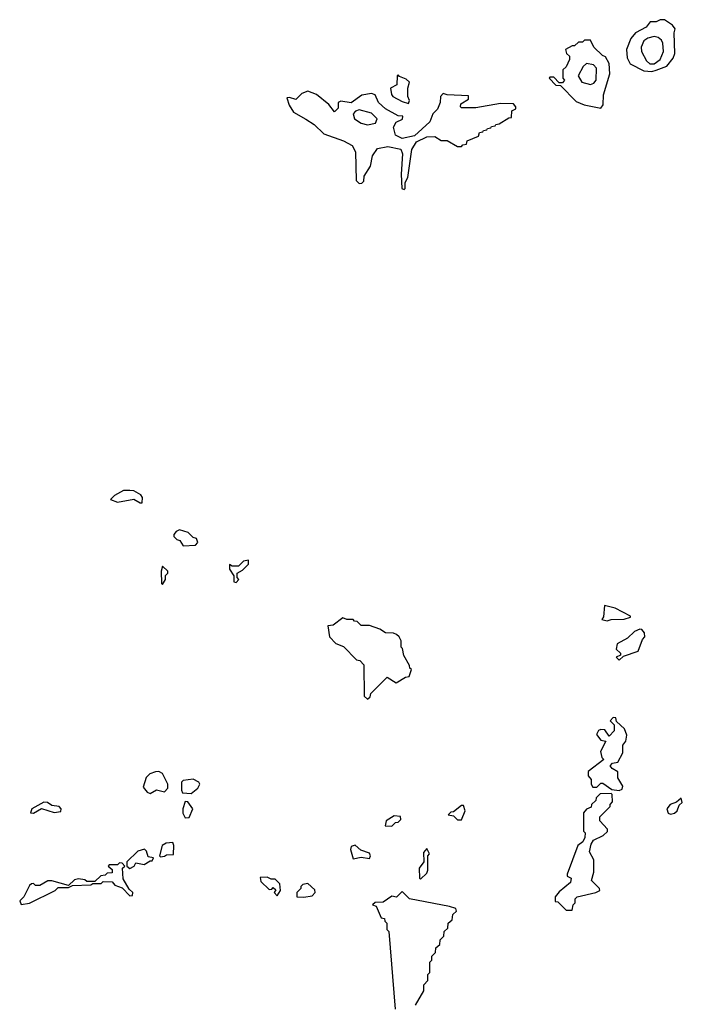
# Model space of a CAD drawing. Extents: x 2889633 to 3052318, y 540750 to 918690.
# Tile 416 of 656: x 3040068 to 3043302, y 717209 to 722020. Entities that reach past the tile are written whole.
import ezdxf

# ---------------------------------------------------------------- set-up
doc = ezdxf.new("R2010")
doc.units = 0

msp = doc.modelspace()

# ---------------------------------------------------------------- linework, layer by layer
at = {"layer": '0CON02XD'}
for points in [[(3043153.6, 721766.4), (3043175, 721773.3), (3043227, 721793), (3043258.3, 721831.7), (3043266.7, 721855), (3043263.3, 721955), (3043267.5, 721975), (3043255, 721992.5), (3043215, 722020), (3043195, 722020), (3043175, 722010), (3043145, 722010), (3043126.1, 721983.9), (3043073.6, 721956.4), (3043051.7, 721928.3), (3043030, 721875), (3043033.6, 721833.6), (3043047.5, 721805), (3043115, 721770), (3043153.6, 721766.4)], [(3042905, 721587.5), (3042916.4, 721603.6), (3042917, 721653), (3042948.8, 721755), (3042946.1, 721806.1), (3042928.3, 721838.3), (3042912.5, 721845), (3042870, 721885), (3042855, 721920), (3042825, 721920), (3042815, 721910), (3042795, 721910), (3042777, 721893), (3042765, 721892.5), (3042732.5, 721875), (3042737.5, 721855), (3042751.7, 721841.7), (3042752.5, 721825), (3042735, 721790), (3042720, 721775), (3042720, 721735), (3042727.5, 721725), (3042718.3, 721711.7), (3042701.7, 721711.7), (3042675, 721740), (3042655, 721740), (3042653.3, 721735), (3042685, 721700), (3042708.3, 721698.3), (3042785, 721620), (3042823.6, 721603.6), (3042905, 721587.5)], [(3043165, 721804.3), (3043194.3, 721825.7), (3043210, 721865), (3043208, 721905), (3043200.5, 721920.4), (3043185, 721933.8), (3043165, 721938), (3043135, 721930), (3043115, 721916.2), (3043101.2, 721885), (3043104.1, 721864.1), (3043128.3, 721818.3), (3043144.4, 721804.4), (3043165, 721804.3)], [(3042855, 721703.3), (3042870.5, 721709.6), (3042882, 721725), (3042883.8, 721783.8), (3042869.5, 721799.6), (3042835, 721806.2), (3042818.3, 721791.7), (3042793.3, 721745), (3042812.5, 721715), (3042855, 721703.3)], [(3041965, 721610), (3041970, 721625), (3041962.5, 721645), (3041962.5, 721685), (3041970, 721715), (3041955, 721730), (3041921.7, 721741.7), (3041915, 721750), (3041910, 721745), (3041908.3, 721701.7), (3041877.5, 721685), (3041882.5, 721655), (3041890, 721645), (3041935, 721620), (3041965, 721610)], [(3041945, 721190), (3041950, 721195), (3041950, 721225), (3041961.7, 721248.3), (3041982.5, 721385), (3042005, 721422.5), (3042055, 721447.5), (3042095, 721450), (3042125, 721430), (3042155, 721430), (3042205, 721400), (3042225, 721400), (3042231.7, 721408.3), (3042248.3, 721411.7), (3042251.7, 721428.3), (3042308.3, 721451.7), (3042311.7, 721468.3), (3042328.3, 721471.7), (3042331.7, 721478.3), (3042348.3, 721481.7), (3042351.7, 721488.3), (3042368.3, 721491.7), (3042371.7, 721498.3), (3042388.3, 721501.7), (3042391.7, 721508.3), (3042408.3, 721511.7), (3042455, 721540), (3042468.3, 721541.7), (3042470, 721575), (3042490, 721585), (3042490, 721595), (3042478.3, 721608.3), (3042415, 721610), (3042295, 721590), (3042225, 721590), (3042220, 721595), (3042221.7, 721608.3), (3042258.3, 721631.7), (3042258.3, 721648.3), (3042155, 721652.5), (3042135, 721660), (3042122.5, 721645), (3042120, 721615), (3042107, 721583), (3042085, 721560), (3042069.3, 721520.7), (3041995, 721452.5), (3041935, 721440), (3041902.5, 721455), (3041893.3, 721495), (3041905, 721520), (3041936.4, 721533.6), (3041938.3, 721548.3), (3041915, 721550), (3041853.9, 721583.9), (3041820, 721615), (3041803.3, 721653.3), (3041785, 721660), (3041738.3, 721651.7), (3041685, 721614), (3041635, 721622.5), (3041622.5, 721615), (3041621.7, 721588.3), (3041605, 721570), (3041577.5, 721605), (3041516.7, 721655), (3041475, 721670), (3041445, 721660), (3041415, 721630), (3041385, 721640), (3041372.5, 721637.5), (3041383, 721603), (3041405, 721567.5), (3041465, 721533.3), (3041505, 721507.5), (3041551.7, 721461.7), (3041647.7, 721427.7), (3041690, 721405), (3041707.5, 721375), (3041710, 721235), (3041725, 721220), (3041738.3, 721221.7), (3041748.3, 721231.7), (3041750, 721255), (3041780, 721305), (3041790, 721355), (3041815, 721390), (3041865, 721400), (3041927.5, 721387.5), (3041936.7, 721365), (3041930, 721265), (3041932.5, 721195), (3041945, 721190)], [(3041765, 721506), (3041805, 721514), (3041813.3, 721535), (3041785, 721563.8), (3041725, 721578.8), (3041706.4, 721573.6), (3041695, 721560), (3041702.5, 721535), (3041734.1, 721514.1), (3041765, 721506)], [(3040665, 719660), (3040667.5, 719685), (3040658.3, 719698.3), (3040625, 719717.5), (3040605, 719720), (3040575, 719720), (3040530, 719695), (3040510, 719675), (3040545, 719662.5), (3040625, 719677.5), (3040655, 719660), (3040665, 719660)], [(3040865, 719450), (3040925, 719452.5), (3040937.5, 719465), (3040930, 719485), (3040915, 719490), (3040890, 719515), (3040847, 719527), (3040830.7, 719519.3), (3040820, 719505), (3040820, 719495), (3040835, 719480), (3040850, 719475), (3040865, 719450)], [(3040765, 719260), (3040780, 719285), (3040780, 719305), (3040790, 719315), (3040790, 719325), (3040765, 719350), (3040757.5, 719325), (3040760, 719265), (3040765, 719260)], [(3041125, 719270), (3041137.5, 719285), (3041130, 719295), (3041130, 719315), (3041155, 719330), (3041185, 719360), (3041185, 719380), (3041160, 719375), (3041135, 719350), (3041105, 719350), (3041091.7, 719358.3), (3041092.5, 719335), (3041113, 719303), (3041113, 719273), (3041125, 719270)], [(3042935, 719082.5), (3042955, 719090), (3043019.3, 719090.7), (3043050, 719100), (3043050, 719105), (3042975, 719144.2), (3042922.5, 719157.5), (3042917.5, 719102.5), (3042910, 719090), (3042935, 719082.5)], [(3041765, 718700), (3041778.3, 718711.7), (3041781.7, 718728.3), (3041861.7, 718808.3), (3041905, 718780), (3041951.7, 718808.3), (3041968.3, 718811.7), (3041980, 718845), (3041971.7, 718851.7), (3041970, 718865), (3041943, 718913), (3041937, 718947), (3041930, 718955), (3041930, 718985), (3041920, 719005), (3041906.4, 719016.4), (3041893, 719023), (3041853.8, 719023.8), (3041825, 719042.5), (3041775, 719060), (3041735, 719060), (3041715, 719080), (3041701.7, 719081.7), (3041695, 719090), (3041665, 719090), (3041645, 719097.5), (3041598.3, 719061.7), (3041571.7, 719058.3), (3041580, 719005), (3041611.7, 718971.7), (3041648.3, 718958.3), (3041711.7, 718891.7), (3041728.3, 718888.3), (3041748.3, 718868.3), (3041750, 718715), (3041765, 718700)], [(3042995, 718890), (3043015, 718910), (3043087.5, 718935), (3043108.3, 718991.7), (3043120, 719005), (3043117.5, 719025), (3043105, 719040), (3043095, 719042.5), (3043069.3, 719030.7), (3043035, 718997.5), (3042985, 718970), (3042980, 718945), (3043000, 718925), (3043000, 718915), (3042980, 718905), (3042995, 718890)], [(3042995, 718253.3), (3043009.3, 718260.7), (3043012.5, 718275), (3042987.5, 718315), (3042987.5, 718345), (3042960.7, 718360.7), (3042950, 718375), (3042962.5, 718387.5), (3042987, 718393), (3043011.7, 718438.3), (3043012.5, 718475), (3043026.7, 718495), (3043032.5, 718525), (3043020, 718555), (3042981.7, 718591.7), (3042978.3, 718608.3), (3042965, 718610), (3042950, 718595), (3042970, 718575), (3042970, 718545), (3042945, 718520), (3042925, 718550), (3042905, 718552.5), (3042893.6, 718546.4), (3042883, 718527), (3042905, 718500), (3042930, 718495), (3042902.5, 718445), (3042910, 718415), (3042920, 718405), (3042843.6, 718346.4), (3042842.5, 718325), (3042857, 718307), (3042857.5, 718285), (3042865, 718270), (3042885, 718270), (3042905, 718290), (3042915, 718290), (3042958.3, 718258.3), (3042995, 718253.3)], [(3040705, 718240), (3040735, 718257.5), (3040775, 718247.5), (3040790, 718265), (3040791.2, 718285), (3040765, 718337.5), (3040746.1, 718346.1), (3040730, 718345), (3040702.5, 718335), (3040685, 718317.5), (3040670.7, 718270.7), (3040690, 718245), (3040705, 718240)], [(3040905, 718240), (3040937.5, 718265), (3040946.7, 718285), (3040942.5, 718295), (3040915, 718308.8), (3040865, 718302.5), (3040857.5, 718295), (3040857.5, 718255), (3040863, 718243), (3040905, 718240)], [(3042765, 717670), (3042770, 717695), (3042780, 717705), (3042780, 717725), (3042790, 717735), (3042880, 717755), (3042900, 717765), (3042897.5, 717775), (3042860, 717815), (3042870, 717855), (3042870, 717915), (3042850, 717955), (3042857.7, 717992.3), (3042868.3, 718011.7), (3042916.1, 718033.9), (3042937, 718053), (3042937.5, 718065), (3042900, 718105), (3042900, 718125), (3042950, 718175), (3042950, 718185), (3042961.7, 718198.3), (3042960, 718235), (3042955, 718240), (3042901.7, 718238.3), (3042881.7, 718218.3), (3042880, 718205), (3042860, 718185), (3042858.3, 718171.7), (3042835, 718162.5), (3042820, 718145), (3042820, 718055), (3042827.5, 718047.5), (3042826.4, 718023.6), (3042816.4, 718003.6), (3042792.5, 717985), (3042740, 717845), (3042740, 717835), (3042760, 717825), (3042756.7, 717805), (3042700.7, 717759.3), (3042682.5, 717735), (3042681.7, 717711.7), (3042695, 717710), (3042735, 717670), (3042765, 717670)], [(3040135, 718142.5), (3040173.3, 718166.7), (3040235, 718146.7), (3040268.3, 718151.7), (3040270, 718165), (3040260, 718175), (3040225, 718181.2), (3040202.5, 718195), (3040185, 718197.5), (3040127.5, 718165), (3040120, 718145), (3040135, 718142.5)], [(3040875, 718120), (3040895, 718122.5), (3040912.5, 718165), (3040888.3, 718198.3), (3040875, 718200), (3040863.8, 718165), (3040863.6, 718143.6), (3040875, 718120)], [(3043245, 718137.5), (3043265, 718143.3), (3043276.7, 718155), (3043287, 718183), (3043302.5, 718195), (3043297, 718217), (3043273.6, 718196.4), (3043243.9, 718186.1), (3043227.5, 718165), (3043233, 718143), (3043245, 718137.5)], [(3042225, 718110), (3042242.5, 718155), (3042235, 718180), (3042225, 718180), (3042185, 718150), (3042171.7, 718148.3), (3042160, 718135), (3042185, 718130), (3042205, 718110), (3042225, 718110)], [(3041885, 718080), (3041901.7, 718098.3), (3041915, 718100), (3041928.3, 718111.7), (3041926.4, 718126.4), (3041895, 718130), (3041857.5, 718105), (3041851.7, 718081.7), (3041885, 718080)], [(3040755, 717930), (3040775, 717932.5), (3040785, 717940), (3040818.3, 717941.7), (3040820, 717985), (3040815, 718000), (3040783, 717997), (3040762.5, 717985), (3040750, 717935), (3040755, 717930)], [(3040605, 717872.5), (3040626.4, 717883.6), (3040635, 717900), (3040675, 717892.5), (3040705, 717910), (3040715, 717910), (3040720, 717925), (3040695, 717930), (3040687, 717957), (3040677, 717967), (3040645, 717957.5), (3040590, 717905), (3040590, 717885), (3040605, 717872.5)], [(3041695, 717920), (3041735, 717927.5), (3041775, 717922.5), (3041780, 717935), (3041775, 717947.5), (3041733, 717963), (3041705, 717987.5), (3041685, 717980), (3041683.3, 717965), (3041695, 717920)], [(3042025, 717820), (3042055, 717850), (3042060, 717865), (3042060, 717935), (3042067.5, 717945), (3042055, 717970), (3042038.3, 717951.7), (3042040, 717905), (3042017.5, 717875), (3042020, 717825), (3042025, 717820)], [(3040075, 717697.5), (3040115, 717703.8), (3040240, 717765), (3040255, 717780), (3040305, 717780), (3040325, 717790), (3040415, 717792.5), (3040425, 717800), (3040465, 717800), (3040475, 717810), (3040518.3, 717808.3), (3040531.7, 717791.7), (3040568.3, 717778.3), (3040605, 717740), (3040618.3, 717741.7), (3040620, 717755), (3040601.7, 717771.7), (3040573, 717823), (3040570, 717875), (3040580, 717885), (3040568.3, 717898.3), (3040555, 717900), (3040545, 717890), (3040505, 717890), (3040500, 717885), (3040518.3, 717868.3), (3040518.3, 717851.7), (3040495, 717850), (3040485, 717840), (3040463, 717837), (3040435, 717810), (3040395, 717810), (3040385, 717817.5), (3040355, 717822.5), (3040335, 717817.5), (3040305, 717790), (3040225, 717812.5), (3040205, 717812.5), (3040165, 717790), (3040145, 717790), (3040135, 717800), (3040125, 717797.5), (3040115, 717790), (3040087.5, 717735), (3040067.5, 717715), (3040075, 717697.5)], [(3041325, 717740), (3041340, 717765), (3041338.3, 717798.3), (3041315, 717820), (3041295, 717820), (3041275, 717830), (3041241.7, 717828.3), (3041245, 717810), (3041285, 717770), (3041298.3, 717771.7), (3041305, 717780), (3041318.3, 717768.3), (3041310, 717755), (3041325, 717740)], [(3041455, 717732.5), (3041495, 717740), (3041510, 717755), (3041508.3, 717768.3), (3041475, 717800), (3041450, 717795), (3041440, 717785), (3041440, 717775), (3041420, 717755), (3041420, 717735), (3041455, 717732.5)], [(3042000, 717205), (3042040, 717275), (3042040, 717305), (3042060, 717325), (3042060, 717355), (3042070, 717365), (3042070, 717415), (3042080, 717425), (3042080, 717445), (3042098.3, 717461.7), (3042100, 717485), (3042118.3, 717501.7), (3042120, 717525), (3042138.3, 717541.7), (3042140, 717565), (3042158.3, 717581.7), (3042160, 717605), (3042178.3, 717621.7), (3042181.7, 717648.3), (3042200, 717665), (3042197, 717677), (3042166.4, 717686.4), (3041970, 717725), (3041935, 717760), (3041907, 717733), (3041885, 717737.5), (3041841.7, 717708.3), (3041803, 717707), (3041790, 717695), (3041808.3, 717688.3), (3041831.7, 717631.7), (3041848.3, 717628.3), (3041850, 717615), (3041860, 717605), (3041860, 717575), (3041870, 717565), (3041900, 717185)]]:
    msp.add_lwpolyline(points, dxfattribs=at)

doc.saveas('drawing.dxf')
